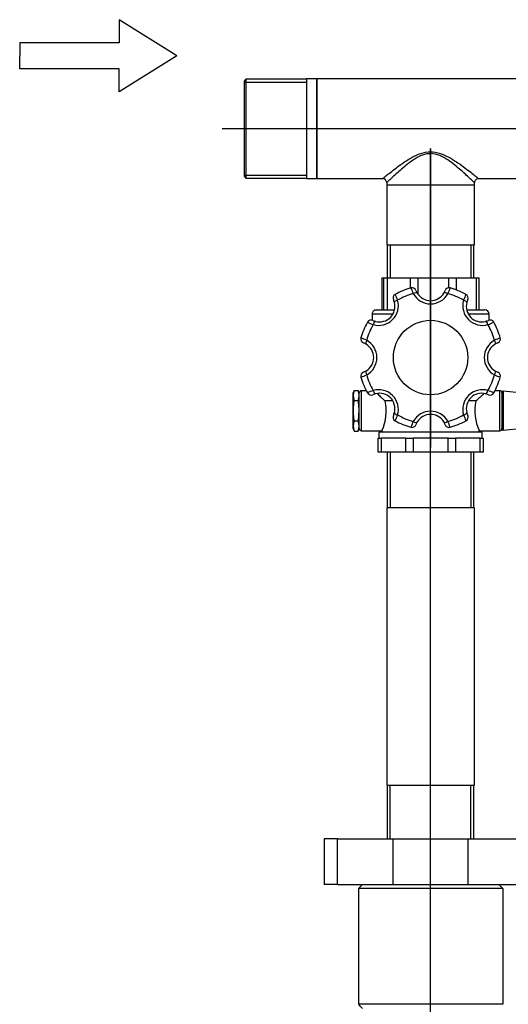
# Model space of a CAD drawing. Extents: x -132501 to 411300, y -42818 to 427495.
# Tile 266 of 330: x 191379 to 191615, y 217582 to 218059. Entities that reach past the tile are written whole.
import ezdxf

# ---------------------------------------------------------------- set-up
doc = ezdxf.new("R2010")
doc.units = 0
doc.header["$LTSCALE"] = 50
doc.linetypes.add('CENTER2', pattern=[28.575, 19.05, -3.175, 3.175, -3.175])
for name, color, linetype in [('1_ZOLL_OVALFLANS', 7, 'CONTINUOUS'), ('405809_-_FT_STUT', 7, 'CONTINUOUS'), ('91040265_-_FT_ST', 7, 'CONTINUOUS'), ('96053355_-_FT_NI', 7, 'CONTINUOUS'), ('96158847_-_FT_RO', 7, 'CONTINUOUS'), ('97823497_-_HAHN-', 7, 'CONTINUOUS'), ('97823500_-_VENTI', 7, 'CONTINUOUS'), ('97823502_-_STOPF', 7, 'CONTINUOUS'), ('__DEFILE04.EMEA.', 7, 'CONTINUOUS'), ('Default', 7, 'CONTINUOUS')]:
    doc.layers.add(name, color=color, linetype=linetype)

# ---------------------------------------------------------------- blocks, each defined once
blk = doc.blocks.new('SEANNOT_GROUP13')
at = {"layer": 'Default', "color": 7, "linetype": 'CENTER2'}
blk.add_line((122.388, 36.266), (122.388, 50.711), dxfattribs=at)
blk = doc.blocks.new('SEANNOT_GROUP15')
at = {"layer": 'Default', "color": 7, "linetype": 'CENTER2'}
blk.add_line((103.803, 35.301), (132.465, 35.301), dxfattribs=at)
blk = doc.blocks.new('SEANNOT_GROUP18')
at = {"layer": 'Default', "color": 7, "linetype": 'CENTER2'}
blk.add_line((122.388, 86.536), (122.388, 36.266), dxfattribs=at)
blk = doc.blocks.new('SE1')
at = {"layer": '1_ZOLL_OVALFLANS', "color": 7, "linetype": 'Continuous'}
for p, q in [((120.575, 71.836), (117.892, 71.836)), ((124.202, 71.836), (120.575, 71.836)), ((120.575, 71.836), (120.575, 69.636)), ((126.885, 71.836), (124.202, 71.836)), ((124.202, 71.836), (124.202, 69.636)), ((126.885, 71.836), (127.538, 71.836)), ((126.885, 71.836), (126.885, 69.636)), ((127.538, 69.636), (127.538, 71.836)), ((120.575, 69.636), (117.892, 69.636)), ((124.202, 69.636), (120.575, 69.636)), ((126.885, 69.636), (124.202, 69.636)), ((126.885, 69.636), (127.538, 69.636))]:
    blk.add_line(p, q, dxfattribs=at)
at = {"layer": '405809_-_FT_STUT', "color": 7, "linetype": 'Continuous'}
for p, q in [((127.888, 32.886), (127.888, 37.716)), ((128.388, 37.716), (127.888, 37.716)), ((128.388, 32.886), (128.388, 37.716)), ((131.313, 37.691), (128.388, 37.691)), ((131.313, 32.911), (131.313, 37.691)), ((131.388, 37.616), (131.313, 37.691)), ((131.388, 37.616), (131.388, 32.986)), ((131.388, 37.543), (128.388, 37.543)), ((127.888, 32.886), (128.388, 32.886)), ((131.388, 33.059), (128.388, 33.059)), ((128.388, 32.911), (131.313, 32.911)), ((131.313, 32.911), (131.388, 32.986))]:
    blk.add_line(p, q, dxfattribs=at)
at = {"layer": '91040265_-_FT_ST', "color": 7, "linetype": 'Continuous'}
for p, q in [((120.293, 42.516), (120.293, 40.916)), ((120.441, 40.916), (120.441, 42.516)), ((124.336, 40.916), (124.336, 42.516)), ((124.484, 40.916), (124.484, 42.516)), ((124.508, 40.916), (120.268, 40.916)), ((120.268, 40.916), (120.268, 38.016)), ((124.508, 38.016), (124.508, 40.916)), ((124.508, 38.016), (120.268, 38.016))]:
    blk.add_line(p, q, dxfattribs=at)
at = {"layer": '96053355_-_FT_NI', "color": 7, "linetype": 'Continuous'}
for p, q in [((120.293, 69.636), (120.293, 67.036)), ((120.441, 69.636), (120.441, 67.036)), ((124.336, 69.636), (124.336, 67.036)), ((124.484, 67.036), (124.484, 69.636)), ((124.508, 67.036), (120.268, 67.036)), ((120.268, 67.036), (120.268, 53.636)), ((124.508, 53.636), (124.508, 67.036)), ((120.268, 53.636), (124.508, 53.636)), ((120.293, 53.636), (120.293, 50.936)), ((120.441, 50.936), (120.441, 53.636)), ((124.336, 50.936), (124.336, 53.636)), ((124.484, 50.936), (124.484, 53.636))]:
    blk.add_line(p, q, dxfattribs=at)
at = {"layer": '96158847_-_FT_RO', "color": 7, "linetype": 'Continuous'}
for p, q in [((120.068, 37.716), (106.692, 37.716)), ((124.508, 38.016), (120.268, 38.016)), ((120.268, 38.016), (120.268, 37.916)), ((124.508, 37.901), (124.508, 38.016)), ((127.888, 37.716), (124.692, 37.716)), ((127.888, 37.716), (127.888, 32.886)), ((103.59, 32.886), (127.888, 32.886))]:
    blk.add_line(p, q, dxfattribs=at)
for centre, radius, start, end in [((120.072, 37.911), 0.194, 266.7532, 1.5491), ((124.707, 37.915), 0.199, 184.2585, 267.4052)]:
    blk.add_arc(centre, radius, start, end, dxfattribs=at)
for points, knots in [([(124.708, 37.716), (124.708, 37.716), (124.69, 37.7), (124.619, 37.643), (124.565, 37.599), (124.434, 37.494), (124.355, 37.431), (124.179, 37.294), (124.083, 37.221), (123.876, 37.069), (123.764, 36.989), (123.529, 36.832), (123.406, 36.755), (123.145, 36.612), (123.005, 36.546), (122.709, 36.447), (122.551, 36.416), (122.237, 36.414), (122.078, 36.444), (121.783, 36.541), (121.642, 36.607), (121.248, 36.821), (121.012, 36.987), (120.596, 37.293), (120.413, 37.437), (120.215, 37.596), (120.161, 37.64), (120.088, 37.7), (120.068, 37.716), (120.068, 37.716)], [0.500595, 0.500595, 0.500595, 0.500595, 0.53125, 0.53125, 0.5625, 0.5625, 0.59375, 0.59375, 0.625, 0.625, 0.65625, 0.65625, 0.6875, 0.6875, 0.71875, 0.71875, 0.75, 0.75, 0.78125, 0.78125, 0.8125, 0.8125, 0.875, 0.875, 0.9375, 0.9375, 0.96875, 0.96875, 1, 1, 1, 1]), ([(120.268, 37.916), (120.268, 37.916), (120.286, 37.899), (120.35, 37.837), (120.397, 37.791), (120.514, 37.68), (120.583, 37.616), (120.738, 37.472), (120.826, 37.393), (121.105, 37.148), (121.317, 36.97), (121.677, 36.733), (121.807, 36.658), (122.085, 36.544), (122.237, 36.507), (122.467, 36.507), (122.545, 36.517), (122.695, 36.55), (122.767, 36.574), (122.975, 36.66), (123.105, 36.736), (123.344, 36.894), (123.455, 36.978), (123.668, 37.147), (123.768, 37.233), (123.953, 37.395), (124.039, 37.473), (124.196, 37.617), (124.266, 37.683), (124.382, 37.794), (124.429, 37.839), (124.492, 37.899), (124.508, 37.916), (124.508, 37.916)], [0, 0, 0, 0, 0.03125, 0.03125, 0.0625, 0.0625, 0.09375, 0.09375, 0.125, 0.125, 0.1875, 0.1875, 0.21875, 0.21875, 0.25, 0.25, 0.265625, 0.265625, 0.28125, 0.28125, 0.3125, 0.3125, 0.34375, 0.34375, 0.375, 0.375, 0.40625, 0.40625, 0.4375, 0.4375, 0.46875, 0.46875, 0.499375, 0.499375, 0.499375, 0.499375])]:
    blk.add_open_spline(points, degree=3, knots=knots, dxfattribs=at)
at = {"layer": '97823497_-_HAHN-', "color": 7, "linetype": 'Continuous'}
for p, q in [((119.848, 50.266), (119.848, 50.936)), ((119.848, 50.936), (119.994, 50.936)), ((119.994, 50.936), (121.19, 50.936)), ((119.994, 50.936), (119.994, 50.266)), ((121.19, 50.266), (121.19, 50.936)), ((121.19, 50.936), (121.543, 50.936)), ((121.543, 50.936), (123.234, 50.936)), ((121.543, 50.936), (121.543, 50.266)), ((123.234, 50.266), (123.234, 50.936)), ((123.234, 50.936), (123.587, 50.936)), ((123.587, 50.936), (124.783, 50.936)), ((123.587, 50.936), (123.587, 50.266)), ((124.783, 50.266), (124.783, 50.936)), ((124.783, 50.936), (124.929, 50.936)), ((124.929, 50.936), (124.929, 50.266)), ((119.994, 50.266), (119.848, 50.266)), ((119.888, 50.266), (119.888, 49.966)), ((119.994, 50.266), (121.19, 50.266)), ((121.543, 50.266), (121.19, 50.266)), ((121.543, 50.266), (123.234, 50.266)), ((123.587, 50.266), (123.234, 50.266)), ((123.587, 50.266), (124.783, 50.266)), ((124.929, 50.266), (124.783, 50.266)), ((124.888, 49.966), (124.888, 50.266)), ((118.938, 48.071), (118.938, 49.801)), ((119.038, 49.901), (119.038, 47.971)), ((120.038, 49.901), (119.038, 49.901)), ((119.888, 49.966), (124.888, 49.966)), ((120.038, 49.966), (120.038, 49.901)), ((125.738, 49.901), (124.733, 49.901)), ((124.738, 49.888), (124.738, 49.966)), ((125.738, 47.971), (125.738, 49.901)), ((125.838, 49.801), (125.838, 48.071)), ((120.195, 48.466), (120.547, 48.466)), ((124.237, 48.466), (124.582, 48.466)), ((119.038, 47.971), (119.278, 47.971)), ((125.499, 47.971), (125.738, 47.971)), ((119.558, 44.557), (119.558, 44.266)), ((125.218, 44.266), (125.218, 44.557)), ((119.558, 44.266), (120.545, 44.266)), ((120.62, 44.066), (119.758, 44.066)), ((120.037, 44.066), (120.037, 42.516)), ((120.163, 44.066), (120.163, 42.516)), ((125.018, 44.066), (124.161, 44.066)), ((124.243, 44.266), (125.218, 44.266)), ((124.482, 42.516), (124.482, 44.066)), ((124.649, 44.066), (124.649, 42.516)), ((124.739, 42.516), (124.739, 44.066)), ((124.74, 42.516), (124.74, 44.066)), ((121.158, 42.516), (121.158, 43.089)), ((121.503, 42.989), (121.503, 42.516)), ((122.999, 42.516), (122.999, 43.298)), ((123.361, 43.004), (123.361, 42.516)), ((120.163, 42.516), (120.037, 42.516)), ((121.158, 42.516), (120.163, 42.516)), ((121.503, 42.516), (121.158, 42.516)), ((122.999, 42.516), (121.503, 42.516)), ((123.361, 42.516), (122.999, 42.516)), ((124.482, 42.516), (123.361, 42.516)), ((124.649, 42.516), (124.482, 42.516)), ((124.739, 42.516), (124.649, 42.516)), ((124.739, 42.516), (124.74, 42.516))]:
    blk.add_line(p, q, dxfattribs=at)
blk.add_circle((122.388, 46.366), 1.8, dxfattribs=at)
for centre, radius, start, end in [((119.038, 49.801), 0.1, 90, 180), ((117.915, 48.943), 2.329, 348.1648, 24.2701), ((122.388, 46.366), 3.5, 105.7062, 119.2938), ((121.495, 49.543), 0.2, 19.8906, 105.7062), ((123.916, 50.558), 2.608, 198.3989, 205.0326), ((122.388, 49.866), 0.75, 199.8906, 210.9306), ((122.388, 49.866), 0.75, 329.0694, 340.1094), ((123.282, 49.543), 0.2, 74.2938, 160.1094), ((120.861, 50.558), 2.609, 334.9677, 341.6008), ((122.388, 46.366), 3.5, 60.7062, 74.2938), ((126.87, 48.943), 2.337, 155.7918, 191.7733), ((125.738, 49.801), 0.1, 0, 90), ((119.878, 48.876), 0.955, 253.8805, 16.1195), ((120.774, 49.244), 0.2, 119.2938, 205.1094), ((119.914, 48.841), 0.75, 14.0694, 25.1094), ((118.343, 48.25), 2.609, 19.9677, 26.6008), ((122.388, 46.366), 3.2, 105.1405, 119.8595), ((122.388, 49.916), 0.955, 208.8805, 331.1195), ((122.388, 49.866), 0.75, 210.9306, 329.0694), ((122.388, 46.366), 3.2, 60.1405, 74.8595), ((124.899, 48.876), 0.955, 163.8805, 286.1195), ((126.433, 48.25), 2.608, 153.3989, 160.0326), ((124.003, 49.244), 0.2, 334.8906, 60.7062), ((124.863, 48.841), 0.75, 154.8906, 165.9306), ((119.914, 48.841), 0.75, 255.9306, 14.0694), ((124.863, 48.841), 0.75, 165.9306, 284.0694), ((119.51, 47.98), 0.2, 64.8906, 150.7062), ((119.914, 48.841), 0.75, 244.8906, 255.9306), ((124.863, 48.841), 0.75, 284.0694, 295.1094), ((125.266, 47.98), 0.2, 29.2938, 115.1094), ((119.038, 48.071), 0.1, 180, 270), ((122.388, 46.366), 3.5, 150.7062, 164.2938), ((122.388, 46.366), 3.2, 150.1405, 164.8595), ((120.504, 50.41), 2.608, 243.3989, 250.0326), ((124.273, 50.411), 2.609, 289.9677, 296.6008), ((122.388, 46.366), 3.2, 15.1405, 29.8595), ((122.388, 46.366), 3.5, 15.7062, 29.2938), ((125.738, 48.071), 0.1, 270, 0), ((119.212, 47.259), 0.2, 164.2938, 250.1094), ((118.196, 44.838), 2.609, 64.9677, 71.6008), ((118.838, 46.366), 0.955, 298.8805, 61.1195), ((125.938, 46.366), 0.955, 118.8805, 241.1195), ((126.581, 44.838), 2.608, 108.3989, 115.0326), ((125.565, 47.259), 0.2, 289.8906, 15.7062), ((118.888, 46.366), 0.75, 59.0694, 70.1094), ((118.888, 46.366), 0.75, 300.9306, 59.0694), ((125.888, 46.366), 0.75, 120.9306, 239.0694), ((125.888, 46.366), 0.75, 109.8906, 120.9306), ((118.888, 46.366), 0.75, 289.8906, 300.9306), ((125.888, 46.366), 0.75, 239.0694, 250.1094), ((119.212, 45.472), 0.2, 109.8906, 195.7062), ((118.196, 47.893), 2.608, 288.3989, 295.0326), ((122.388, 46.366), 3.5, 195.7062, 209.2938), ((122.388, 46.366), 3.2, 195.1405, 209.8595), ((122.388, 46.366), 3.2, 330.1405, 344.8595), ((122.388, 46.366), 3.5, 330.7062, 344.2938), ((126.581, 47.893), 2.609, 244.9677, 251.6008), ((125.565, 45.472), 0.2, 344.2938, 70.1094), ((120.504, 42.321), 2.609, 109.9677, 116.6008), ((119.878, 43.856), 0.955, 343.8805, 106.1195), ((124.899, 43.856), 0.955, 73.8805, 196.1195), ((124.273, 42.321), 2.608, 63.3989, 70.0326), ((119.51, 44.751), 0.2, 209.2938, 295.1094), ((119.914, 43.891), 0.75, 104.0694, 115.1094), ((119.914, 43.891), 0.75, 345.9306, 104.0694), ((124.863, 43.891), 0.75, 75.9306, 194.0694), ((124.863, 43.891), 0.75, 64.8906, 75.9306), ((125.266, 44.751), 0.2, 244.8906, 330.7062), ((119.758, 44.266), 0.2, 180, 270), ((125.018, 44.266), 0.2, 270, 0), ((120.774, 43.488), 0.2, 154.8906, 240.7062), ((119.914, 43.891), 0.75, 334.8906, 345.9306), ((118.344, 44.481), 2.608, 333.3989, 340.0326), ((122.388, 46.366), 3.2, 240.1405, 254.8595), ((122.388, 42.816), 0.955, 28.8805, 151.1195), ((122.388, 42.866), 0.75, 30.9306, 149.0694), ((122.388, 46.366), 3.2, 285.1405, 299.8595), ((126.433, 44.481), 2.609, 199.9677, 206.6008), ((124.003, 43.488), 0.2, 299.2938, 25.1094), ((124.863, 43.891), 0.75, 194.0694, 205.1094), ((122.388, 46.366), 3.5, 240.7062, 254.2938), ((123.916, 42.173), 2.609, 154.9677, 161.6008), ((121.495, 43.189), 0.2, 254.2938, 340.1094), ((122.388, 42.866), 0.75, 149.0694, 160.1094), ((122.388, 42.866), 0.75, 19.8906, 30.9306), ((123.282, 43.189), 0.2, 199.8906, 285.7062), ((120.861, 42.173), 2.608, 18.3989, 25.0326), ((122.388, 46.366), 3.5, 285.7062, 299.2938)]:
    blk.add_arc(centre, radius, start, end, dxfattribs=at)
for centre, major_axis, start_param, end_param in [((121.573, 49.377), (-0.172, -0.103), 3.141593, 4.603327), ((123.203, 49.377), (0.172, -0.103), 1.679859, 3.141593), ((120.835, 49.072), (0.194, 0.049), 1.679859, 3.141593), ((123.942, 49.072), (-0.194, 0.049), 3.141593, 4.603327), ((119.683, 47.919), (-0.049, -0.194), 3.141593, 4.603327), ((125.094, 47.919), (0.049, -0.194), 1.679859, 3.141593), ((119.377, 47.181), (-0.103, -0.172), 4.821451, 6.283185), ((125.4, 47.181), (-0.103, 0.172), 3.141593, 4.603327), ((119.377, 45.551), (0.103, -0.172), 3.141593, 4.603327), ((125.4, 45.551), (-0.103, -0.172), 1.679859, 3.141593), ((119.683, 44.812), (-0.049, 0.194), 1.679859, 3.141593), ((125.094, 44.812), (0.049, 0.194), 3.141593, 4.603327), ((120.835, 43.66), (0.194, -0.049), 3.141593, 4.603327), ((123.942, 43.66), (-0.194, -0.049), 1.679859, 3.141593), ((121.573, 43.354), (-0.172, 0.103), 1.679859, 3.141593), ((123.203, 43.354), (0.172, 0.103), 3.141593, 4.603327)]:
    blk.add_ellipse(centre, major_axis=major_axis, ratio=0.387206, start_param=start_param, end_param=end_param, dxfattribs=at)
for points, knots in [([(120.195, 48.466), (120.128, 48.402), (120.064, 48.342), (119.972, 48.257), (119.942, 48.229), (119.885, 48.176), (119.857, 48.152), (119.82, 48.117), (119.808, 48.107), (119.796, 48.096)], [0, 0, 0, 0, 0.125, 0.125, 0.1875, 0.1875, 0.25, 0.25, 0.2801282, 0.2801282, 0.2801282, 0.2801282]), ([(124.971, 48.105), (124.963, 48.113), (124.954, 48.12), (124.894, 48.174), (124.837, 48.227), (124.745, 48.312), (124.713, 48.342), (124.648, 48.403), (124.615, 48.434), (124.582, 48.466)], [0.729025, 0.729025, 0.729025, 0.729025, 0.75, 0.75, 0.875, 0.875, 0.9375, 0.9375, 1, 1, 1, 1])]:
    blk.add_open_spline(points, degree=3, knots=knots, dxfattribs=at)
at = {"layer": '97823500_-_VENTI', "color": 7, "linetype": 'Continuous'}
for p, q in [((118.873, 49.88), (117.928, 49.786)), ((118.873, 47.991), (118.873, 49.88)), ((118.928, 49.831), (118.928, 48.041)), ((118.938, 49.786), (118.928, 49.786)), ((118.938, 49.336), (118.928, 49.336)), ((117.928, 48.086), (118.873, 47.991)), ((118.928, 48.536), (118.938, 48.536)), ((118.928, 48.086), (118.938, 48.086))]:
    blk.add_line(p, q, dxfattribs=at)
for centre, start, end in [((118.878, 49.831), 0, 95.7106), ((118.878, 48.041), 264.2894, 0)]:
    blk.add_arc(centre, 0.05, start, end, dxfattribs=at)
at = {"layer": '97823502_-_STOPF', "color": 7, "linetype": 'Continuous'}
for p, q in [((125.888, 49.917), (125.838, 49.767)), ((126.088, 49.917), (125.888, 49.917)), ((126.138, 49.767), (126.088, 49.917)), ((126.138, 48.104), (126.138, 49.767)), ((126.088, 49.427), (125.888, 49.427)), ((125.838, 48.104), (125.888, 47.954)), ((126.088, 48.445), (125.888, 48.445)), ((126.088, 47.954), (126.138, 48.104)), ((126.088, 47.954), (125.888, 47.954))]:
    blk.add_line(p, q, dxfattribs=at)
for centre, start, end in [((126.561, 49.672), 159.9589, 200.0411), ((125.416, 49.672), 339.9589, 20.0411), ((126.561, 48.2), 159.9589, 200.0411), ((125.416, 48.2), 339.9589, 20.0411)]:
    blk.add_arc(centre, 0.716, start, end, dxfattribs=at)
for points in [[(125.888, 49.427), (125.875, 49.345), (125.864, 49.264), (125.849, 49.1), (125.845, 49.019), (125.845, 48.855), (125.848, 48.773), (125.864, 48.609), (125.875, 48.527), (125.888, 48.445)], [(126.088, 48.445), (126.102, 48.527), (126.113, 48.609), (126.128, 48.773), (126.132, 48.855), (126.132, 49.019), (126.128, 49.1), (126.113, 49.264), (126.102, 49.345), (126.088, 49.427)]]:
    blk.add_open_spline(points, degree=3, knots=[0, 0, 0, 0, 0.25, 0.25, 0.5, 0.5, 0.75, 0.75, 1, 1, 1, 1], dxfattribs=at)
at = {"layer": '__DEFILE04.EMEA.', "color": 7, "linetype": 'Continuous'}
for p, q in [((118.901, 72.036), (118.901, 77.636)), ((118.901, 77.636), (125.876, 77.636)), ((125.876, 72.036), (125.876, 77.636)), ((118.901, 72.036), (125.876, 72.036))]:
    blk.add_line(p, q, dxfattribs=at)
for centre, start, end in [((132.568, 84.236), 222.9195, 224.6077), ((112.209, 65.435), 42.9195, 44.6077), ((132.568, 65.435), 135.3923, 137.0805)]:
    blk.add_arc(centre, 9.399, start, end, dxfattribs=at)
blk = doc.blocks.new('Pfeil_1')
at = {"layer": 'Default', "color": 7, "linetype": 'Continuous'}
for p, q in [((0, 1.741), (2.786, 3.483)), ((2.786, 3.483), (2.786, 2.368)), ((2.786, 2.368), (7.593, 2.368)), ((7.593, 2.368), (7.593, 1.741)), ((0, 1.741), (2.786, 0)), ((7.593, 1.115), (7.593, 1.741)), ((2.786, 0), (2.786, 1.115)), ((2.786, 1.115), (7.593, 1.115))]:
    blk.add_line(p, q, dxfattribs=at)

msp = doc.modelspace()

# ---------------------------------------------------------------- block references
at = {"layer": 'Default', "xscale": 10, "yscale": 10, "zscale": 10, "rotation": 180}
for name in ['SE1', 'SEANNOT_GROUP15', 'SEANNOT_GROUP13', 'SEANNOT_GROUP18']:
    msp.add_blockref(name, (192801.1334, 218358.8328), dxfattribs=at)
at = {"layer": 'Default', "color": 7, "xscale": 10, "yscale": 10, "zscale": 10, "rotation": 180}
msp.add_blockref('Pfeil_1', (191454.5671, 218058.529), dxfattribs=at)

doc.saveas('drawing.dxf')
